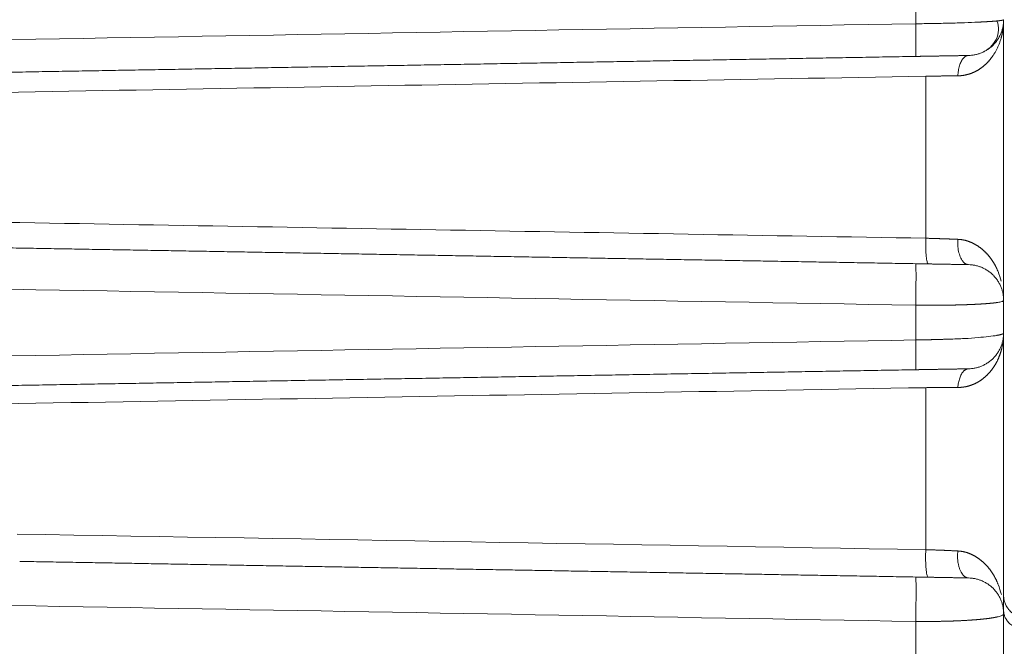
# Model space of a CAD drawing. Header units: millimetres. Extents: x 5437 to 18441, y -4466 to 3128.
# Tile 413 of 497: x 13749 to 13771, y 798 to 812. Entities that reach past the tile are written whole.
import ezdxf

# ---------------------------------------------------------------- set-up
doc = ezdxf.new("R2010")
doc.units = ezdxf.units.MM
doc.layers.add('1', color=7, linetype='Continuous', true_color=0xffffff)
doc.dimstyles.get("Standard").update_dxf_attribs({"dimtxt": 0.18, "dimasz": 0.18, "dimexe": 0.18, "dimexo": 0.0625, "dimgap": 0.09, "dimtad": 0, "dimtih": 1, "dimtoh": 1, "dimdec": 4, "dimzin": 0, "dimdsep": 46, "dimtxsty": 'Standard', "dimcen": 0.09, "dimadec": 0, "dimazin": 0, "dimtfac": 1, "dimtdec": 4, "dimtofl": 0, "dimtmove": 0, "dimatfit": 3, "dimfxl": 1, "dimtolj": 1, "dimtzin": 0, "dimarcsym": 0})

# ---------------------------------------------------------------- blocks, each defined once
blk = doc.blocks.new('*D2')
at = {"color": 0, "lineweight": -2, "transparency": 16777216}
for p, q in [((13342.585, 254.075), (13342.585, 1268.862)), ((13822.085, 1032.127), (13822.085, 1268.862))]:
    blk.add_line(p, q, dxfattribs=at)
at = {"color": 0, "lineweight": 0, "transparency": 16777216}
for p, q in [((13422.585, 1268.682), (13482.245, 1268.682)), ((13742.085, 1268.682), (13682.425, 1268.682))]:
    blk.add_line(p, q, dxfattribs=at)
at = {"color": 0, "lineweight": 20, "transparency": 16777216}
for points in [[(13422.585, 1282.015), (13422.585, 1255.349), (13342.585, 1268.682)], [(13742.085, 1282.015), (13742.085, 1255.349), (13822.085, 1268.682)]]:
    blk.add_solid(points, dxfattribs=at)
at = {"layer": 'Defpoints', "color": 0, "lineweight": 20, "transparency": 16777216}
for p in [(13822.085, 1268.682), (13822.085, 1032.064), (13342.585, 254.013)]:
    blk.add_point(p, dxfattribs=at)
at = {"color": 0, "lineweight": 20, "transparency": 16777216, "insert": (13582.335, 1268.682), "char_height": 80, "attachment_point": 5}
blk.add_mtext('\\A1;480', dxfattribs=at)
blk = doc.blocks.new('*D3')
at = {"color": 0, "lineweight": -2, "transparency": 16777216}
for p, q in [((13674.147, 1169.564), (14135.36, 1169.564)), ((13833.147, -580.436), (14135.36, -580.436))]:
    blk.add_line(p, q, dxfattribs=at)
at = {"color": 0, "lineweight": 0, "transparency": 16777216}
for p, q in [((14135.18, 1089.564), (14135.18, 421.321)), ((14135.18, -500.436), (14135.18, 167.808))]:
    blk.add_line(p, q, dxfattribs=at)
at = {"color": 0, "lineweight": 20, "transparency": 16777216}
for points in [[(14121.847, 1089.564), (14148.514, 1089.564), (14135.18, 1169.564)], [(14121.847, -500.436), (14148.514, -500.436), (14135.18, -580.436)]]:
    blk.add_solid(points, dxfattribs=at)
at = {"layer": 'Defpoints', "color": 0, "lineweight": 20, "transparency": 16777216}
for p in [(13674.085, 1169.564), (13833.085, -580.436), (14135.18, -580.436)]:
    blk.add_point(p, dxfattribs=at)
at = {"color": 0, "lineweight": 20, "transparency": 16777216, "insert": (14135.18, 294.564), "char_height": 80, "attachment_point": 5, "rotation": 270}
blk.add_mtext('\\A1;1750', dxfattribs=at)

msp = doc.modelspace()

# ---------------------------------------------------------------- linework, layer by layer
at = {"layer": '1', "color": 0, "lineweight": 20}
for p, q in [((13768.61967, 812.11081), (13768.61967, 812.88685)), ((13770.58476, 812.20049), (13770.58476, 805.92818)), ((13768.84581, 807.31734), (13768.84581, 810.93697)), ((13768.61967, 805.04531), (13768.61967, 805.82135)), ((13770.58476, 805.92818), (13770.58476, 805.20049)), ((13770.58476, 805.20049), (13770.58476, 798.92818)), ((13768.84581, 800.35922), (13768.84581, 803.97885)), ((13770.58476, 798.92818), (13770.58476, 798.20049)), ((13768.61967, 797.9798), (13768.61967, 798.75584)), ((13770.58476, 798.20049), (13770.58476, 791.92818))]:
    msp.add_line(p, q, dxfattribs=at)
for points, weights in [([(13770.58476, 812.20049), (13770.58476, 811.41434), (13769.79872, 811.40062)], [1, 0.713250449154, 1]), ([(13768.61967, 812.11081), (13768.6314, 811.38024), (13768.61967, 811.38004)], [1, 0.73711205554, 1]), ([(13769.79872, 811.40062), (13769.57722, 811.39675), (13769.56291, 810.94646)], [1, 0.741638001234, 1]), ([(13768.90235, 806.7437), (13768.82453, 806.74506), (13768.84581, 807.31734)], [1, 0.653786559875, 1]), ([(13769.79872, 806.72806), (13769.51907, 806.73294), (13769.56291, 807.29315)], [1, 0.662653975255, 1]), ([(13768.61967, 805.82135), (13768.6389, 806.7483), (13768.61967, 806.74864)], [1, 0.648484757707, 1]), ([(13770.58476, 805.92818), (13770.58476, 806.71434), (13769.79872, 806.72806)], [1, 0.713250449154, 1]), ([(13769.79872, 804.40062), (13770.58476, 804.41434), (13770.58476, 805.20049)], [1, 0.713250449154, 1]), ([(13768.61967, 804.38004), (13768.6296, 804.38021), (13768.61967, 805.04531)], [1, 0.764374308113, 1]), ([(13769.79872, 804.40062), (13769.59172, 804.397), (13769.56291, 803.98344)], [1, 0.766158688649, 1]), ([(13768.90235, 799.7437), (13768.81513, 799.74523), (13768.84581, 800.35922)], [1, 0.620937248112, 1]), ([(13769.79872, 799.72806), (13769.49255, 799.7334), (13769.56291, 800.33013)], [1, 0.634143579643, 1]), ([(13768.61967, 798.75584), (13768.64249, 799.74824), (13768.61967, 799.74864)], [1, 0.616115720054, 1]), ([(13770.58476, 798.92818), (13770.58476, 799.71434), (13769.79872, 799.72806)], [1, 0.713250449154, 1]), ([(13771.07778, 798.57233), (13770.58476, 798.5783), (13770.58476, 799.00531)], [1, 0.712026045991, 1])]:
    msp.add_rational_spline(points, weights, degree=2, dxfattribs=at)
for points, degree, knots in [([(13770.01222, 812.14596), (13770.0173, 812.1462), (13770.02748, 812.14666), (13770.0426, 812.14737), (13770.05767, 812.14809), (13770.07268, 812.14881), (13770.08761, 812.14954), (13770.10247, 812.15028), (13770.11725, 812.15102), (13770.13194, 812.15178), (13770.14653, 812.15254), (13770.16102, 812.15332), (13770.17539, 812.1541), (13770.18966, 812.15489), (13770.2038, 812.15569), (13770.2178, 812.1565), (13770.23168, 812.15731), (13770.2454, 812.15814), (13770.25898, 812.15898), (13770.27239, 812.15982), (13770.28564, 812.16068), (13770.29871, 812.16155), (13770.31161, 812.16242), (13770.32431, 812.16331), (13770.33681, 812.1642), (13770.34911, 812.1651), (13770.36119, 812.16602), (13770.37306, 812.16694), (13770.38469, 812.16787), (13770.39609, 812.16882), (13770.40724, 812.16977), (13770.41813, 812.17073), (13770.42876, 812.1717), (13770.43913, 812.17268), (13770.44921, 812.17367), (13770.459, 812.17466), (13770.4685, 812.17567), (13770.47769, 812.17668), (13770.48656, 812.17771), (13770.49512, 812.17874), (13770.50334, 812.17977), (13770.51122, 812.18082), (13770.51875, 812.18187), (13770.52593, 812.18293), (13770.53274, 812.184), (13770.53917, 812.18507), (13770.54522, 812.18615), (13770.55087, 812.18723), (13770.55612, 812.18832), (13770.56096, 812.18941), (13770.56538, 812.19051), (13770.56938, 812.19161), (13770.57293, 812.19272), (13770.57604, 812.19382), (13770.5787, 812.19493), (13770.58089, 812.19605), (13770.58261, 812.19716), (13770.58384, 812.19827), (13770.58462, 812.19939), (13770.58471, 812.20012), (13770.58476, 812.20049)], 3, [0, 0, 0, 0, 0.01403578, 0.02818398, 0.0424446, 0.05681765, 0.07130313, 0.08590104, 0.1006114, 0.11543419, 0.13036944, 0.14541713, 0.16057728, 0.17584988, 0.19123495, 0.20673248, 0.22234248, 0.23806495, 0.2538999, 0.26984732, 0.28590722, 0.3020796, 0.31836447, 0.33476182, 0.35127167, 0.367894, 0.38462884, 0.40147617, 0.418436, 0.43550833, 0.45269316, 0.4699905, 0.48740035, 0.50492271, 0.52255758, 0.54030497, 0.55816487, 0.57613728, 0.59422222, 0.61241967, 0.63072965, 0.64915215, 0.66768717, 0.68633472, 0.7050948, 0.72396741, 0.74295254, 0.76205021, 0.78126041, 0.80058314, 0.82001841, 0.83956621, 0.85922655, 0.87899942, 0.89888483, 0.91888279, 0.93899328, 0.95921631, 0.97955188, 1, 1, 1, 1]), ([(13770.58476, 812.20049), (13770.58474, 812.19365), (13770.58468, 812.18009), (13770.58427, 812.15991), (13770.58362, 812.1401), (13770.58273, 812.12063), (13770.58161, 812.10152), (13770.58029, 812.08276), (13770.57876, 812.06436), (13770.57704, 812.04631), (13770.57515, 812.02862), (13770.57309, 812.01129), (13770.57088, 811.99431), (13770.56853, 811.97769), (13770.56604, 811.96143), (13770.56344, 811.94553), (13770.56073, 811.92998), (13770.55792, 811.9148), (13770.55502, 811.89997), (13770.55204, 811.88551), (13770.54899, 811.87141), (13770.54588, 811.85767), (13770.54273, 811.84428), (13770.53953, 811.83126), (13770.53629, 811.81861), (13770.53304, 811.80631), (13770.52977, 811.79438), (13770.52403, 811.77413), (13770.51545, 811.7458), (13770.50344, 811.70965), (13770.49067, 811.67445), (13770.4772, 811.64018), (13770.46308, 811.60686), (13770.44833, 811.57449), (13770.43302, 811.54307), (13770.41717, 811.5126), (13770.40083, 811.48309), (13770.38403, 811.45454), (13770.36688, 811.42692), (13770.35493, 811.40901), (13770.34902, 811.40016)], 3, [0, 0, 0, 0, 0.02454108, 0.0486718, 0.07239202, 0.09570163, 0.11860048, 0.14108847, 0.16316547, 0.18483137, 0.20608606, 0.22692942, 0.24736136, 0.26738177, 0.28699056, 0.30618764, 0.32497291, 0.3433463, 0.36130772, 0.37885711, 0.39599439, 0.41271949, 0.42903237, 0.44493296, 0.46042123, 0.47549714, 0.49016064, 0.50441173, 0.55028857, 0.59532817, 0.63953166, 0.68290034, 0.7254356, 0.76713901, 0.8080123, 0.84805735, 0.88727626, 0.9256713, 0.96324497, 1, 1, 1, 1]), ([(13768.61967, 812.11081), (13768.74763, 812.11093), (13768.87538, 812.11211), (13769.12575, 812.11656), (13769.24838, 812.11983), (13769.36619, 812.12407)], 3, [0, 0, 0, 0, 0.5, 0.5, 1, 1, 1, 1]), ([(13769.36619, 812.12407), (13769.4869, 812.12579), (13769.60255, 812.12855), (13769.81929, 812.13593), (13769.92037, 812.14055), (13770.01222, 812.14596)], 3, [0, 0, 0, 0, 0.5, 0.5, 1, 1, 1, 1]), ([(13770.08861, 811.46045), (13770.16505, 811.49311), (13770.29759, 811.57484), (13770.43173, 811.75409), (13770.48089, 811.96286), (13770.45993, 812.1023), (13770.43644, 812.17264)], 3, [0, 0, 0, 0, 0.24446892, 0.49856316, 0.753123, 1, 1, 1, 1]), ([(13769.79872, 811.40062), (13769.79881, 811.40062), (13769.77165, 811.40014), (13769.71842, 811.39921), (13769.5617, 811.39648), (13769.3208, 811.39227), (13769.18061, 811.38983), (13768.98312, 811.38638), (13768.77425, 811.38273), (13768.72282, 811.38184), (13768.67131, 811.38094), (13768.61967, 811.38004)], 5, [0, 0, 0, 0, 0, 0, 0.43251491, 0.43251491, 0.43251491, 0.86229273, 0.86229273, 0.86229273, 1, 1, 1, 1, 1, 1]), ([(13770.34902, 811.40016), (13770.34583, 811.3955), (13770.33949, 811.38623), (13770.32974, 811.37251), (13770.31989, 811.359), (13770.30992, 811.34573), (13770.29983, 811.33267), (13770.28963, 811.31985), (13770.27932, 811.30725), (13770.2689, 811.29487), (13770.25838, 811.28272), (13770.24777, 811.27079), (13770.23706, 811.25909), (13770.22627, 811.24762), (13770.21538, 811.23637), (13770.20441, 811.22535), (13770.19336, 811.21455), (13770.18224, 811.20398), (13770.17104, 811.19364), (13770.15977, 811.18352), (13770.14843, 811.17363), (13770.13704, 811.16397), (13770.12558, 811.15454), (13770.11406, 811.14533), (13770.10249, 811.13635), (13770.09087, 811.1276), (13770.0792, 811.11907), (13770.06748, 811.11077), (13770.05572, 811.1027), (13770.04393, 811.09485), (13770.03599, 811.08977), (13770.03203, 811.08724)], 3, [0, 0, 0, 0, 0.03890913, 0.07749104, 0.11574671, 0.15367717, 0.19128346, 0.22856666, 0.2655279, 0.30216832, 0.33848913, 0.37449154, 0.41017683, 0.44554631, 0.48060133, 0.51534328, 0.5497736, 0.58389377, 0.61770533, 0.65120986, 0.68440898, 0.71730437, 0.74989777, 0.78219096, 0.8141858, 0.84588417, 0.87728805, 0.90839945, 0.93922047, 0.96975324, 1, 1, 1, 1]), ([(13769.56291, 810.94646), (13769.55654, 810.94641), (13769.5438, 810.94632), (13769.52455, 810.94616), (13769.5052, 810.946), (13769.48575, 810.94583), (13769.46619, 810.94565), (13769.44655, 810.94547), (13769.4268, 810.94528), (13769.40697, 810.94508), (13769.38704, 810.94487), (13769.36703, 810.94465), (13769.34694, 810.94443), (13769.32676, 810.9442), (13769.3065, 810.94396), (13769.28617, 810.94372), (13769.26576, 810.94347), (13769.24528, 810.94321), (13769.22473, 810.94294), (13769.20411, 810.94267), (13769.18343, 810.94239), (13769.16268, 810.9421), (13769.14188, 810.94181), (13769.12102, 810.94151), (13769.1001, 810.9412), (13769.07914, 810.94088), (13769.05812, 810.94056), (13769.03706, 810.94023), (13769.01596, 810.9399), (13768.99481, 810.93956), (13768.97362, 810.93921), (13768.9524, 810.93885), (13768.93114, 810.93849), (13768.90985, 810.93812), (13768.88853, 810.93775), (13768.86719, 810.93736), (13768.85294, 810.9371), (13768.84581, 810.93697)], 3, [0, 0, 0, 0, 0.02879335, 0.05757302, 0.08633907, 0.11509156, 0.14383055, 0.17255608, 0.20126822, 0.22996701, 0.25865253, 0.28732481, 0.31598393, 0.34462993, 0.37326287, 0.40188281, 0.43048981, 0.45908391, 0.48766519, 0.5162337, 0.54478949, 0.57333262, 0.60186315, 0.63038113, 0.65888663, 0.68737971, 0.71586041, 0.74432881, 0.77278495, 0.8012289, 0.82966071, 0.85808044, 0.88648815, 0.91488391, 0.94326776, 0.97163977, 1, 1, 1, 1]), ([(13770.03201, 811.08723), (13770.0279, 811.08465), (13770.0197, 811.07951), (13770.00725, 811.07204), (13769.99473, 811.06478), (13769.98213, 811.05773), (13769.96945, 811.0509), (13769.95671, 811.04428), (13769.94389, 811.03788), (13769.931, 811.03169), (13769.91804, 811.02572), (13769.90501, 811.01996), (13769.89192, 811.01442), (13769.87877, 811.0091), (13769.86556, 811.00399), (13769.85229, 810.9991), (13769.83896, 810.99442), (13769.82557, 810.98996), (13769.81213, 810.98572), (13769.79864, 810.9817), (13769.7851, 810.97789), (13769.77151, 810.97429), (13769.75788, 810.97092), (13769.74419, 810.96776), (13769.73047, 810.96481), (13769.7167, 810.96209), (13769.70289, 810.95958), (13769.68904, 810.95729), (13769.67516, 810.95521), (13769.66124, 810.95335), (13769.64728, 810.95171), (13769.6333, 810.95029), (13769.61928, 810.94908), (13769.60523, 810.94809), (13769.59116, 810.94732), (13769.57706, 810.94675), (13769.56762, 810.94656), (13769.56291, 810.94646)], 3, [0, 0, 0, 0, 0.03111574, 0.06204817, 0.09279994, 0.12337373, 0.15377229, 0.1839984, 0.21405492, 0.24394474, 0.27367082, 0.30323615, 0.3326438, 0.36189688, 0.39099856, 0.41995204, 0.44876062, 0.4774276, 0.50595638, 0.53435037, 0.56261308, 0.59074803, 0.61875882, 0.64664908, 0.67442251, 0.70208285, 0.72963389, 0.75707946, 0.78442346, 0.81166983, 0.83882252, 0.86588558, 0.89286307, 0.91975908, 0.94657778, 0.97332335, 1, 1, 1, 1]), ([(13768.84581, 807.31734), (13768.85281, 807.31715), (13768.86683, 807.31678), (13768.88782, 807.31621), (13768.90881, 807.31564), (13768.9298, 807.31505), (13768.95078, 807.31446), (13768.97175, 807.31386), (13768.9927, 807.31325), (13769.01364, 807.31263), (13769.03455, 807.31201), (13769.05545, 807.31137), (13769.07632, 807.31073), (13769.09717, 807.31008), (13769.11799, 807.30943), (13769.13877, 807.30876), (13769.15952, 807.30809), (13769.18023, 807.30741), (13769.2009, 807.30672), (13769.22153, 807.30603), (13769.24212, 807.30533), (13769.26265, 807.30462), (13769.28314, 807.30391), (13769.30356, 807.30318), (13769.32394, 807.30245), (13769.34425, 807.30172), (13769.3645, 807.30097), (13769.38469, 807.30022), (13769.4048, 807.29946), (13769.42485, 807.2987), (13769.44482, 807.29793), (13769.46472, 807.29715), (13769.48453, 807.29636), (13769.50427, 807.29557), (13769.52391, 807.29477), (13769.54348, 807.29396), (13769.55643, 807.29342), (13769.56291, 807.29315)], 3, [0, 0, 0, 0, 0.02781387, 0.05567121, 0.0835721, 0.11151667, 0.139505, 0.16753721, 0.19561339, 0.22373366, 0.2518981, 0.28010683, 0.30835994, 0.33665753, 0.36499971, 0.39338656, 0.42181819, 0.45029469, 0.47881617, 0.50738272, 0.53599443, 0.5646514, 0.59335372, 0.6221015, 0.65089481, 0.67973376, 0.70861843, 0.73754893, 0.76652533, 0.79554773, 0.82461622, 0.85373089, 0.88289183, 0.91209912, 0.94135285, 0.97065312, 1, 1, 1, 1]), ([(13769.56291, 807.29315), (13769.56722, 807.29299), (13769.57585, 807.29268), (13769.58873, 807.29193), (13769.60162, 807.29098), (13769.6145, 807.2898), (13769.62737, 807.28841), (13769.64023, 807.2868), (13769.65309, 807.28497), (13769.66592, 807.28292), (13769.67875, 807.28066), (13769.69156, 807.27818), (13769.70435, 807.27548), (13769.71712, 807.27256), (13769.72988, 807.26943), (13769.74261, 807.26608), (13769.75532, 807.26252), (13769.768, 807.25874), (13769.78066, 807.25474), (13769.79329, 807.25052), (13769.8059, 807.2461), (13769.81423, 807.243), (13769.81841, 807.24143)], 3, [0, 0, 0, 0, 0.04684655, 0.09396326, 0.14136131, 0.18905169, 0.23704519, 0.28535237, 0.33398359, 0.38294899, 0.4322585, 0.48192183, 0.53194849, 0.58234774, 0.63312868, 0.68430015, 0.7358708, 0.78784907, 0.8402432, 0.89306121, 0.94631094, 1, 1, 1, 1]), ([(13769.81841, 807.24143), (13769.8229, 807.23971), (13769.83192, 807.23625), (13769.84533, 807.23076), (13769.85877, 807.22503), (13769.87221, 807.21902), (13769.88565, 807.21275), (13769.89909, 807.20622), (13769.91252, 807.19943), (13769.92595, 807.19237), (13769.93936, 807.18505), (13769.95276, 807.17747), (13769.96614, 807.16963), (13769.9795, 807.16153), (13769.99283, 807.15317), (13770.00613, 807.14455), (13770.01939, 807.13567), (13770.03262, 807.12652), (13770.04582, 807.11713), (13770.0545, 807.11072), (13770.05887, 807.10749)], 3, [0, 0, 0, 0, 0.04985143, 0.10034029, 0.15147384, 0.20325909, 0.25570274, 0.30881124, 0.36259079, 0.41704734, 0.47218661, 0.52801407, 0.58453501, 0.64175449, 0.69967737, 0.75830832, 0.81765183, 0.87771222, 0.93849362, 1, 1, 1, 1]), ([(13770.05887, 807.10749), (13770.06306, 807.10433), (13770.07147, 807.09801), (13770.08388, 807.08833), (13770.09618, 807.07848), (13770.10835, 807.06844), (13770.12039, 807.05823), (13770.1323, 807.04784), (13770.14409, 807.03727), (13770.15574, 807.02651), (13770.16727, 807.01558), (13770.17865, 807.00447), (13770.18991, 806.99318), (13770.20102, 806.9817), (13770.21202, 806.97005), (13770.2192, 806.96217), (13770.2228, 806.95822)], 3, [0, 0, 0, 0, 0.0689578, 0.13828137, 0.20797449, 0.27804084, 0.34848408, 0.41930776, 0.49051539, 0.5621104, 0.63409618, 0.70647601, 0.77925316, 0.8524308, 0.92601206, 1, 1, 1, 1]), ([(13770.2228, 806.95822), (13770.22651, 806.95408), (13770.23397, 806.94576), (13770.24493, 806.93306), (13770.25579, 806.92014), (13770.26654, 806.90697), (13770.27717, 806.89356), (13770.28768, 806.87992), (13770.29806, 806.86603), (13770.30831, 806.8519), (13770.31843, 806.83754), (13770.32842, 806.82294), (13770.33827, 806.8081), (13770.34798, 806.79302), (13770.35756, 806.77771), (13770.36378, 806.76737), (13770.3669, 806.76218)], 3, [0, 0, 0, 0, 0.06719362, 0.13502889, 0.20350852, 0.27263512, 0.34241122, 0.41283925, 0.48392158, 0.55566049, 0.62805817, 0.70111674, 0.77483827, 0.84922472, 0.92427802, 1, 1, 1, 1]), ([(13768.61967, 806.74864), (13768.78048, 806.74583), (13768.93998, 806.74305), (13769.09093, 806.74041), (13769.37339, 806.73548), (13769.58777, 806.73174), (13769.67448, 806.73023), (13769.75503, 806.72882), (13769.78994, 806.72821), (13769.79576, 806.72811), (13769.79869, 806.72806), (13769.79872, 806.72806)], 5, [0, 0, 0, 0, 0, 0, 0.42709072, 0.42709072, 0.42709072, 0.85830828, 0.85830828, 0.85830828, 1, 1, 1, 1, 1, 1]), ([(13770.36696, 806.76208), (13770.36994, 806.75703), (13770.37596, 806.74684), (13770.38477, 806.73132), (13770.39351, 806.71549), (13770.40214, 806.69934), (13770.41066, 806.68287), (13770.41907, 806.66608), (13770.42736, 806.64896), (13770.43552, 806.63153), (13770.44354, 806.61378), (13770.45144, 806.59572), (13770.45653, 806.58353), (13770.45909, 806.5774)], 3, [0, 0, 0, 0, 0.08456604, 0.1703963, 0.25749245, 0.34585606, 0.43548856, 0.52639132, 0.61856559, 0.71201255, 0.80673328, 0.90272879, 1, 1, 1, 1]), ([(13770.01244, 805.84449), (13770.0072, 805.8442), (13769.99675, 805.84364), (13769.98086, 805.84282), (13769.96485, 805.842), (13769.94869, 805.8412), (13769.93239, 805.84042), (13769.91596, 805.83965), (13769.89941, 805.83889), (13769.88272, 805.83815), (13769.86591, 805.83742), (13769.84898, 805.83671), (13769.83193, 805.83601), (13769.81477, 805.83533), (13769.79749, 805.83466), (13769.7801, 805.83401), (13769.76261, 805.83337), (13769.74501, 805.83275), (13769.72731, 805.83214), (13769.70952, 805.83155), (13769.69163, 805.83097), (13769.67364, 805.83041), (13769.65557, 805.82986), (13769.63741, 805.82933), (13769.61917, 805.82881), (13769.60085, 805.82831), (13769.58244, 805.82782), (13769.56397, 805.82735), (13769.54542, 805.8269), (13769.5268, 805.82646), (13769.50811, 805.82603), (13769.48936, 805.82562), (13769.47055, 805.82522), (13769.45168, 805.82484), (13769.43275, 805.82448), (13769.41377, 805.82413), (13769.39474, 805.82379), (13769.37566, 805.82347), (13769.35653, 805.82316), (13769.33736, 805.82287), (13769.31815, 805.8226), (13769.2989, 805.82233), (13769.27962, 805.82208), (13769.2603, 805.82185), (13769.24096, 805.82163), (13769.22158, 805.82142), (13769.20218, 805.82123), (13769.18276, 805.82106), (13769.16332, 805.82089), (13769.14385, 805.82074), (13769.12438, 805.8206), (13769.10488, 805.82048), (13769.08538, 805.82037), (13769.06587, 805.82027), (13769.04635, 805.82019), (13769.02683, 805.82012), (13769.00731, 805.82006), (13768.98778, 805.82002), (13768.96826, 805.81998), (13768.94874, 805.81996), (13768.92923, 805.81995), (13768.90973, 805.81996), (13768.89024, 805.81997), (13768.87077, 805.82), (13768.85131, 805.82004), (13768.83186, 805.82009), (13768.81244, 805.82015), (13768.79303, 805.82022), (13768.77365, 805.82031), (13768.7543, 805.8204), (13768.73497, 805.82051), (13768.71567, 805.82062), (13768.6964, 805.82075), (13768.67717, 805.82088), (13768.65797, 805.82103), (13768.63881, 805.82118), (13768.62604, 805.82129), (13768.61967, 805.82135)], 3, [0, 0, 0, 0, 0.01438885, 0.02874897, 0.04308036, 0.05738303, 0.07165699, 0.08590224, 0.1001188, 0.11430666, 0.12846584, 0.14259635, 0.15669819, 0.17077136, 0.18481589, 0.19883178, 0.21281902, 0.22677764, 0.24070764, 0.25460903, 0.26848182, 0.28232601, 0.29614162, 0.30992865, 0.32368711, 0.33741701, 0.35111836, 0.36479116, 0.37843544, 0.39205119, 0.40563842, 0.41919715, 0.43272738, 0.44622912, 0.45970238, 0.47314718, 0.48656351, 0.4999514, 0.51331085, 0.52664187, 0.53994446, 0.55321865, 0.56646443, 0.57968183, 0.59287085, 0.60603149, 0.61916378, 0.63226772, 0.64534332, 0.65839059, 0.67140954, 0.68440019, 0.69736254, 0.71029661, 0.72320241, 0.73607994, 0.74892922, 0.76175026, 0.77454307, 0.78730766, 0.80004405, 0.81275225, 0.82543226, 0.8380841, 0.85070778, 0.86330332, 0.87587072, 0.88840999, 0.90092116, 0.91340423, 0.92585921, 0.93828612, 0.95068497, 0.96305576, 0.97539853, 0.98771327, 1, 1, 1, 1]), ([(13770.43579, 805.88098), (13770.43303, 805.88058), (13770.42752, 805.87978), (13770.41901, 805.8786), (13770.41035, 805.87744), (13770.40152, 805.87628), (13770.39254, 805.87515), (13770.38341, 805.87402), (13770.37413, 805.87292), (13770.36471, 805.87182), (13770.35515, 805.87075), (13770.34546, 805.86968), (13770.33564, 805.86864), (13770.32569, 805.86761), (13770.31562, 805.86659), (13770.30544, 805.86559), (13770.29514, 805.8646), (13770.28474, 805.86363), (13770.27423, 805.86267), (13770.26362, 805.86172), (13770.25291, 805.8608), (13770.24211, 805.85988), (13770.23122, 805.85898), (13770.22025, 805.8581), (13770.2092, 805.85723), (13770.19807, 805.85637), (13770.18687, 805.85553), (13770.1756, 805.8547), (13770.16426, 805.85389), (13770.15286, 805.85309), (13770.1414, 805.8523), (13770.12989, 805.85153), (13770.11832, 805.85077), (13770.10671, 805.85002), (13770.09505, 805.84928), (13770.08335, 805.84856), (13770.07162, 805.84785), (13770.05985, 805.84716), (13770.04805, 805.84647), (13770.03621, 805.8458), (13770.02436, 805.84514), (13770.0164, 805.8447), (13770.01244, 805.84449)], 3, [0, 0, 0, 0, 0.02803445, 0.05591326, 0.08363642, 0.11120395, 0.13861584, 0.16587209, 0.19297271, 0.21991769, 0.24670705, 0.27334077, 0.29981887, 0.32614135, 0.3523082, 0.37831944, 0.40417505, 0.42987506, 0.45541945, 0.48080823, 0.50604141, 0.53111899, 0.55604096, 0.58080735, 0.60541814, 0.62987334, 0.65417295, 0.67831699, 0.70230545, 0.72613833, 0.74981565, 0.7733374, 0.7967036, 0.81991424, 0.84296933, 0.86586887, 0.88861288, 0.91120135, 0.93363429, 0.95591171, 0.97803361, 1, 1, 1, 1]), ([(13770.58476, 805.92818), (13770.58476, 805.92096), (13770.57555, 805.91378), (13770.53896, 805.9), (13770.51158, 805.8934), (13770.4755, 805.88732)], 3, [0, 0, 0, 0, 0.5, 0.5, 1, 1, 1, 1]), ([(13770.43661, 805.14774), (13770.43944, 805.14824), (13770.44513, 805.14925), (13770.45344, 805.15077), (13770.46165, 805.15233), (13770.46972, 805.15392), (13770.47765, 805.15553), (13770.48542, 805.15717), (13770.49301, 805.15884), (13770.50042, 805.16055), (13770.50763, 805.16228), (13770.51462, 805.16404), (13770.52137, 805.16583), (13770.52788, 805.16765), (13770.53412, 805.16949), (13770.54009, 805.17137), (13770.54576, 805.17328), (13770.55112, 805.17522), (13770.55615, 805.17718), (13770.56083, 805.17917), (13770.56515, 805.18119), (13770.5691, 805.18324), (13770.57264, 805.18532), (13770.57577, 805.18742), (13770.57847, 805.18954), (13770.58072, 805.19169), (13770.5825, 805.19386), (13770.58379, 805.19605), (13770.58461, 805.19827), (13770.58471, 805.19975), (13770.58476, 805.20049)], 3, [0, 0, 0, 0, 0.0291863, 0.05885613, 0.0890095, 0.11964641, 0.15076686, 0.18237087, 0.21445844, 0.24702956, 0.28008425, 0.3136225, 0.34764431, 0.38214969, 0.41713863, 0.45261114, 0.48856722, 0.52500686, 0.56193007, 0.59933684, 0.63722717, 0.67560107, 0.71445852, 0.75379952, 0.79362407, 0.83393218, 0.87472383, 0.91599901, 0.95775774, 1, 1, 1, 1]), ([(13768.61967, 805.04531), (13768.62677, 805.0454), (13768.64099, 805.04558), (13768.66233, 805.04587), (13768.68369, 805.04618), (13768.70507, 805.0465), (13768.72646, 805.04683), (13768.74787, 805.04717), (13768.76929, 805.04753), (13768.79071, 805.0479), (13768.81215, 805.04829), (13768.83358, 805.04869), (13768.85502, 805.0491), (13768.87645, 805.04953), (13768.89788, 805.04997), (13768.9193, 805.05043), (13768.94071, 805.0509), (13768.9621, 805.05139), (13768.98348, 805.05189), (13769.00485, 805.05241), (13769.02619, 805.05294), (13769.04751, 805.05349), (13769.0688, 805.05405), (13769.09006, 805.05462), (13769.11129, 805.05522), (13769.13248, 805.05582), (13769.15364, 805.05645), (13769.17476, 805.05708), (13769.19583, 805.05774), (13769.21685, 805.05841), (13769.23783, 805.05909), (13769.25875, 805.05979), (13769.27962, 805.0605), (13769.30043, 805.06124), (13769.32118, 805.06198), (13769.34187, 805.06274), (13769.3556, 805.06326), (13769.36246, 805.06352)], 3, [0, 0, 0, 0, 0.02790997, 0.05585842, 0.08384537, 0.11187088, 0.13993498, 0.16803771, 0.19617912, 0.22435924, 0.25257811, 0.28083578, 0.30913229, 0.33746767, 0.36584197, 0.39425522, 0.42270747, 0.45119874, 0.47972909, 0.50829855, 0.53690716, 0.56555496, 0.59424198, 0.62296827, 0.65173385, 0.68053878, 0.70938309, 0.73826681, 0.76718998, 0.79615264, 0.82515482, 0.85419657, 0.88327791, 0.91239889, 0.94155954, 0.9707599, 1, 1, 1, 1]), ([(13769.36247, 805.06352), (13769.48421, 805.06578), (13769.60084, 805.07008), (13769.81931, 805.08239), (13769.92116, 805.0904), (13770.01362, 805.09997)], 3, [0, 0, 0, 0, 0.5, 0.5, 1, 1, 1, 1]), ([(13770.56566, 804.96496), (13770.56459, 804.95857), (13770.56246, 804.94589), (13770.55898, 804.92707), (13770.55532, 804.90861), (13770.55148, 804.89049), (13770.54747, 804.87274), (13770.54331, 804.85533), (13770.53901, 804.83829), (13770.53457, 804.82159), (13770.53003, 804.80525), (13770.52686, 804.79451), (13770.52529, 804.78918)], 3, [0, 0, 0, 0, 0.10799612, 0.21421563, 0.31865836, 0.42132418, 0.52221296, 0.62132464, 0.71865916, 0.81421653, 0.90799679, 1, 1, 1, 1]), ([(13770.52529, 804.78918), (13770.52341, 804.78299), (13770.51968, 804.77067), (13770.51377, 804.75237), (13770.50768, 804.73431), (13770.50138, 804.71649), (13770.4949, 804.69891), (13770.48822, 804.68157), (13770.48137, 804.66448), (13770.47434, 804.64763), (13770.46714, 804.63103), (13770.45978, 804.61467), (13770.45227, 804.59855), (13770.4446, 804.58268), (13770.43679, 804.56706), (13770.42883, 804.55168), (13770.42075, 804.53655), (13770.41253, 804.52167), (13770.4042, 804.50703), (13770.39574, 804.49264), (13770.38717, 804.47849), (13770.3785, 804.46459), (13770.36973, 804.45094), (13770.36085, 804.43754), (13770.3519, 804.42438), (13770.34581, 804.41574), (13770.34278, 804.41144)], 3, [0, 0, 0, 0, 0.04654789, 0.09266822, 0.13836133, 0.18362754, 0.22846721, 0.27288071, 0.31686843, 0.3604308, 0.40356823, 0.44628117, 0.4885701, 0.53043552, 0.57187794, 0.61289789, 0.65349596, 0.69367272, 0.73342879, 0.77276482, 0.81168149, 0.85017949, 0.88825956, 0.92592246, 0.963169, 1, 1, 1, 1]), ([(13769.79872, 804.40062), (13769.79882, 804.40062), (13769.77189, 804.40015), (13769.71897, 804.39922), (13769.56361, 804.39651), (13769.32382, 804.39233), (13769.18465, 804.3899), (13768.98705, 804.38645), (13768.77763, 804.38279), (13768.72507, 804.38188), (13768.67244, 804.38096), (13768.61967, 804.38004)], 5, [0, 0, 0, 0, 0, 0, 0.43343098, 0.43343098, 0.43343098, 0.85997902, 0.85997902, 0.85997902, 1, 1, 1, 1, 1, 1]), ([(13770.34278, 804.41144), (13770.33956, 804.40695), (13770.33314, 804.398), (13770.32329, 804.38477), (13770.31333, 804.37175), (13770.30326, 804.35896), (13770.29306, 804.34638), (13770.28276, 804.33403), (13770.27235, 804.3219), (13770.26183, 804.30999), (13770.25121, 804.2983), (13770.2405, 804.28684), (13770.22969, 804.27559), (13770.21879, 804.26457), (13770.2078, 804.25377), (13770.19673, 804.2432), (13770.18558, 804.23284), (13770.17436, 804.22271), (13770.16306, 804.2128), (13770.15169, 804.20311), (13770.14025, 804.19364), (13770.12875, 804.1844), (13770.11719, 804.17538), (13770.10557, 804.16658), (13770.0939, 804.15801), (13770.08217, 804.14966), (13770.0704, 804.14153), (13770.05858, 804.13362), (13770.04672, 804.12594), (13770.03482, 804.11847), (13770.02681, 804.11364), (13770.02282, 804.11124)], 3, [0, 0, 0, 0, 0.03859559, 0.07688577, 0.11487158, 0.15255412, 0.18993451, 0.22701391, 0.26379351, 0.30027453, 0.33645823, 0.37234592, 0.40793892, 0.44323861, 0.4782464, 0.51296376, 0.54739217, 0.58153317, 0.61538836, 0.64895937, 0.68224786, 0.71525557, 0.74798427, 0.78043579, 0.812612, 0.84451484, 0.8761463, 0.90750841, 0.93860328, 0.96943307, 1, 1, 1, 1]), ([(13770.02281, 804.11123), (13770.01874, 804.10883), (13770.01063, 804.10404), (13769.99831, 804.09709), (13769.98594, 804.09033), (13769.97349, 804.08378), (13769.96098, 804.07744), (13769.9484, 804.0713), (13769.93576, 804.06537), (13769.92306, 804.05965), (13769.91029, 804.05413), (13769.89747, 804.04882), (13769.88459, 804.04372), (13769.87165, 804.03883), (13769.85866, 804.03414), (13769.84563, 804.02966), (13769.83254, 804.02538), (13769.8194, 804.02131), (13769.80622, 804.01746), (13769.79299, 804.0138), (13769.77972, 804.01036), (13769.76641, 804.00712), (13769.75306, 804.00409), (13769.73967, 804.00126), (13769.72625, 803.99865), (13769.71279, 803.99624), (13769.6993, 803.99404), (13769.68578, 803.99204), (13769.67223, 803.99025), (13769.65865, 803.98867), (13769.64504, 803.9873), (13769.63141, 803.98613), (13769.61775, 803.98517), (13769.60408, 803.98442), (13769.59038, 803.98388), (13769.57667, 803.98353), (13769.56749, 803.98347), (13769.56291, 803.98344)], 3, [0, 0, 0, 0, 0.03086166, 0.06155748, 0.09208994, 0.12246155, 0.1526749, 0.18273257, 0.21263724, 0.24239158, 0.27199836, 0.30146034, 0.33078037, 0.35996132, 0.38900612, 0.41791772, 0.44669913, 0.47535342, 0.50388367, 0.53229303, 0.56058469, 0.58876186, 0.61682782, 0.64478589, 0.6726394, 0.70039177, 0.72804641, 0.7556068, 0.78307645, 0.81045891, 0.83775775, 0.86497661, 0.89211913, 0.91918899, 0.94618992, 0.97312567, 1, 1, 1, 1]), ([(13769.56291, 803.98344), (13769.55651, 803.98346), (13769.54372, 803.98351), (13769.52439, 803.98357), (13769.50497, 803.98362), (13769.48545, 803.98366), (13769.46584, 803.98368), (13769.44613, 803.98369), (13769.42633, 803.98369), (13769.40644, 803.98367), (13769.38647, 803.98365), (13769.36642, 803.98361), (13769.34628, 803.98356), (13769.32607, 803.98349), (13769.30578, 803.98342), (13769.28543, 803.98333), (13769.265, 803.98323), (13769.24451, 803.98312), (13769.22395, 803.983), (13769.20333, 803.98287), (13769.18265, 803.98272), (13769.16191, 803.98257), (13769.14112, 803.9824), (13769.12028, 803.98222), (13769.09939, 803.98203), (13769.07845, 803.98183), (13769.05747, 803.98162), (13769.03645, 803.98139), (13769.01539, 803.98115), (13768.99429, 803.98091), (13768.97316, 803.98065), (13768.952, 803.98038), (13768.93081, 803.9801), (13768.9096, 803.9798), (13768.88836, 803.9795), (13768.8671, 803.97918), (13768.85291, 803.97896), (13768.84581, 803.97885)], 3, [0, 0, 0, 0, 0.02897771, 0.05792958, 0.08685577, 0.11575646, 0.14463182, 0.17348202, 0.20230725, 0.23110766, 0.25988345, 0.28863478, 0.31736184, 0.34606479, 0.37474383, 0.40339913, 0.43203086, 0.46063922, 0.48922438, 0.51778651, 0.54632582, 0.57484247, 0.60333665, 0.63180855, 0.66025834, 0.68868622, 0.71709237, 0.74547698, 0.77384023, 0.80218231, 0.83050342, 0.85880372, 0.88708343, 0.91534272, 0.94358178, 0.97180081, 1, 1, 1, 1]), ([(13768.84581, 800.35922), (13768.85284, 800.35901), (13768.86689, 800.3586), (13768.88794, 800.35797), (13768.90899, 800.35732), (13768.93002, 800.35666), (13768.95105, 800.35599), (13768.97206, 800.3553), (13768.99305, 800.3546), (13769.01402, 800.35389), (13769.03497, 800.35317), (13769.0559, 800.35243), (13769.07679, 800.35168), (13769.09766, 800.35092), (13769.11849, 800.35014), (13769.13929, 800.34936), (13769.16005, 800.34856), (13769.18076, 800.34775), (13769.20144, 800.34693), (13769.22206, 800.3461), (13769.24264, 800.34525), (13769.26317, 800.34439), (13769.28364, 800.34352), (13769.30405, 800.34264), (13769.32441, 800.34175), (13769.3447, 800.34085), (13769.36492, 800.33993), (13769.38508, 800.339), (13769.40516, 800.33806), (13769.42518, 800.33711), (13769.44511, 800.33615), (13769.46496, 800.33518), (13769.48474, 800.33419), (13769.50442, 800.33319), (13769.52402, 800.33218), (13769.54354, 800.33116), (13769.55645, 800.33047), (13769.56291, 800.33013)], 3, [0, 0, 0, 0, 0.0278169, 0.05567533, 0.08357557, 0.11151788, 0.13950254, 0.1675298, 0.19559993, 0.2237132, 0.25186987, 0.28007019, 0.30831444, 0.33660286, 0.36493572, 0.39331326, 0.42173574, 0.45020342, 0.47871654, 0.50727535, 0.5358801, 0.56453104, 0.5932284, 0.62197245, 0.6507634, 0.67960151, 0.70848702, 0.73742015, 0.76640115, 0.79543025, 0.82450767, 0.85363366, 0.88280844, 0.91203224, 0.94130529, 0.9706278, 1, 1, 1, 1]), ([(13769.56291, 800.33013), (13769.56713, 800.32992), (13769.57558, 800.32951), (13769.58819, 800.32862), (13769.60079, 800.32755), (13769.61338, 800.32626), (13769.62595, 800.32477), (13769.6385, 800.32307), (13769.65104, 800.32116), (13769.66355, 800.31905), (13769.67605, 800.31673), (13769.68852, 800.3142), (13769.70097, 800.31147), (13769.7134, 800.30853), (13769.7258, 800.30538), (13769.73817, 800.30203), (13769.75051, 800.29848), (13769.76283, 800.29472), (13769.77511, 800.29075), (13769.78736, 800.28658), (13769.79958, 800.2822), (13769.81176, 800.27763), (13769.81981, 800.27444), (13769.82385, 800.27283)], 3, [0, 0, 0, 0, 0.04438224, 0.08902608, 0.13394227, 0.17914132, 0.22463356, 0.27042909, 0.31653783, 0.36296948, 0.40973352, 0.45683923, 0.50429569, 0.55211176, 0.60029609, 0.64885714, 0.69780314, 0.74714216, 0.79688202, 0.84703038, 0.89759469, 0.9485822, 1, 1, 1, 1]), ([(13769.82385, 800.27283), (13769.82815, 800.27107), (13769.83683, 800.26753), (13769.84973, 800.26194), (13769.86265, 800.25611), (13769.87557, 800.25003), (13769.8885, 800.24369), (13769.90144, 800.2371), (13769.91437, 800.23026), (13769.9273, 800.22317), (13769.94022, 800.21582), (13769.95313, 800.20823), (13769.96603, 800.20038), (13769.97891, 800.19229), (13769.99177, 800.18395), (13770.00461, 800.17535), (13770.01742, 800.16652), (13770.0302, 800.15743), (13770.04294, 800.1481), (13770.05565, 800.13853), (13770.06402, 800.132), (13770.06822, 800.12872)], 3, [0, 0, 0, 0, 0.04659215, 0.09382393, 0.14170187, 0.1902322, 0.23942091, 0.2892737, 0.33979607, 0.39099327, 0.44287033, 0.49543207, 0.5486831, 0.60262785, 0.65727057, 0.7126153, 0.76866595, 0.82542625, 0.88289976, 0.94108992, 1, 1, 1, 1]), ([(13770.06822, 800.12872), (13770.07239, 800.12541), (13770.08075, 800.11879), (13770.09306, 800.10867), (13770.10527, 800.09839), (13770.11733, 800.08793), (13770.12926, 800.07731), (13770.14106, 800.06651), (13770.15272, 800.05553), (13770.16424, 800.04439), (13770.17563, 800.03307), (13770.18688, 800.02158), (13770.19799, 800.00992), (13770.20895, 799.99808), (13770.21979, 799.98608), (13770.22687, 799.97796), (13770.23041, 799.97389)], 3, [0, 0, 0, 0, 0.06894964, 0.13826761, 0.20795734, 0.2780222, 0.34846549, 0.41929046, 0.49050028, 0.56209808, 0.63408693, 0.70646982, 0.77924971, 0.85242949, 0.92601199, 1, 1, 1, 1]), ([(13770.23042, 799.97389), (13770.23408, 799.96962), (13770.24145, 799.96103), (13770.25227, 799.94794), (13770.263, 799.93462), (13770.2736, 799.92105), (13770.28409, 799.90724), (13770.29445, 799.89319), (13770.30469, 799.8789), (13770.3148, 799.86438), (13770.32478, 799.84961), (13770.33462, 799.8346), (13770.34432, 799.81935), (13770.35388, 799.80386), (13770.36331, 799.78814), (13770.36942, 799.77754), (13770.3725, 799.77221)], 3, [0, 0, 0, 0, 0.06702772, 0.13472361, 0.20309014, 0.27212965, 0.34184441, 0.41223662, 0.48330838, 0.55506173, 0.62749863, 0.70062096, 0.77443054, 0.84892913, 0.92411841, 1, 1, 1, 1]), ([(13768.61967, 799.74864), (13768.77951, 799.74585), (13768.93794, 799.74308), (13769.08769, 799.74047), (13769.36948, 799.73555), (13769.5833, 799.73182), (13769.67023, 799.7303), (13769.75274, 799.72886), (13769.78921, 799.72822), (13769.79552, 799.72811), (13769.79869, 799.72806), (13769.79872, 799.72806)], 5, [0, 0, 0, 0, 0, 0, 0.42041689, 0.42041689, 0.42041689, 0.85122152, 0.85122152, 0.85122152, 1, 1, 1, 1, 1, 1]), ([(13770.37256, 799.7721), (13770.37547, 799.76697), (13770.38133, 799.75661), (13770.38992, 799.74085), (13770.39844, 799.72475), (13770.40686, 799.70832), (13770.41518, 799.69156), (13770.42339, 799.67447), (13770.43149, 799.65704), (13770.43946, 799.63929), (13770.44731, 799.6212), (13770.45504, 799.6028), (13770.46001, 799.59038), (13770.46252, 799.58413)], 3, [0, 0, 0, 0, 0.08417831, 0.16969918, 0.25656401, 0.34477409, 0.43433061, 0.52523466, 0.61748724, 0.71108927, 0.80604158, 0.90234493, 1, 1, 1, 1]), ([(13771.07449, 798.83955), (13771.0248, 798.84088), (13770.92255, 798.85747), (13770.79717, 798.92314), (13770.71067, 799.00305), (13770.66333, 799.06666), (13770.63376, 799.12157), (13770.61619, 799.16291), (13770.60305, 799.20334), (13770.59415, 799.2405), (13770.58872, 799.27245), (13770.58459, 799.30904), (13770.58468, 799.31676), (13770.58475, 799.31655)], 3, [0, 0, 0, 0, 0.13909297, 0.30256008, 0.39540083, 0.48719239, 0.53114837, 0.57439926, 0.61922005, 0.66940676, 0.7294975, 0.80387466, 1, 1, 1, 1]), ([(13770.01471, 798.79863), (13770.0095, 798.79818), (13769.99909, 798.79727), (13769.98327, 798.79593), (13769.96732, 798.79461), (13769.95122, 798.79331), (13769.93499, 798.79203), (13769.91862, 798.79078), (13769.90212, 798.78954), (13769.88549, 798.78833), (13769.86874, 798.78713), (13769.85186, 798.78596), (13769.83486, 798.78481), (13769.81774, 798.78368), (13769.80051, 798.78258), (13769.78317, 798.78149), (13769.76572, 798.78043), (13769.74816, 798.77939), (13769.7305, 798.77837), (13769.71273, 798.77737), (13769.69487, 798.7764), (13769.67692, 798.77545), (13769.65887, 798.77452), (13769.64074, 798.77361), (13769.62251, 798.77273), (13769.60421, 798.77187), (13769.58582, 798.77103), (13769.56736, 798.77021), (13769.54882, 798.76942), (13769.5302, 798.76864), (13769.51152, 798.76789), (13769.49277, 798.76717), (13769.47395, 798.76646), (13769.45507, 798.76578), (13769.43614, 798.76512), (13769.41714, 798.76448), (13769.39809, 798.76387), (13769.37899, 798.76327), (13769.35984, 798.7627), (13769.34065, 798.76215), (13769.32141, 798.76162), (13769.30213, 798.76112), (13769.28281, 798.76063), (13769.26345, 798.76017), (13769.24407, 798.75972), (13769.22465, 798.7593), (13769.2052, 798.7589), (13769.18572, 798.75853), (13769.16622, 798.75817), (13769.1467, 798.75783), (13769.12716, 798.75751), (13769.1076, 798.75722), (13769.08803, 798.75694), (13769.06844, 798.75668), (13769.04885, 798.75645), (13769.02925, 798.75623), (13769.00964, 798.75603), (13768.99003, 798.75586), (13768.97042, 798.7557), (13768.95081, 798.75556), (13768.9312, 798.75543), (13768.9116, 798.75533), (13768.89201, 798.75525), (13768.87243, 798.75518), (13768.85286, 798.75513), (13768.8333, 798.7551), (13768.81376, 798.75509), (13768.79424, 798.75509), (13768.77474, 798.75511), (13768.75526, 798.75514), (13768.7358, 798.7552), (13768.71637, 798.75527), (13768.69697, 798.75535), (13768.6776, 798.75545), (13768.65826, 798.75557), (13768.63895, 798.7557), (13768.62609, 798.75579), (13768.61967, 798.75584)], 3, [0, 0, 0, 0, 0.01435158, 0.02867513, 0.04297066, 0.0572382, 0.07147776, 0.08568936, 0.09987302, 0.11402876, 0.1281566, 0.14225656, 0.15632864, 0.17037289, 0.18438931, 0.19837792, 0.21233875, 0.22627181, 0.24017712, 0.25405471, 0.2679046, 0.2817268, 0.29552134, 0.30928823, 0.32302751, 0.33673919, 0.35042329, 0.36407983, 0.37770884, 0.39131035, 0.40488436, 0.4184309, 0.43195, 0.44544169, 0.45890597, 0.47234288, 0.48575244, 0.49913467, 0.5124896, 0.52581725, 0.53911765, 0.55239081, 0.56563677, 0.57885555, 0.59204717, 0.60521166, 0.61834905, 0.63145935, 0.6445426, 0.65759882, 0.67062804, 0.68363029, 0.69660558, 0.70955395, 0.72247543, 0.73537003, 0.7482378, 0.76107875, 0.77389291, 0.78668031, 0.79944099, 0.81217496, 0.82488225, 0.8375629, 0.85021694, 0.86284438, 0.87544527, 0.88801963, 0.90056749, 0.91308888, 0.92558383, 0.93805237, 0.95049453, 0.96291034, 0.97529984, 0.98766305, 1, 1, 1, 1]), ([(13770.43663, 798.85613), (13770.4339, 798.85552), (13770.42845, 798.8543), (13770.42004, 798.85248), (13770.41147, 798.85068), (13770.40274, 798.8489), (13770.39385, 798.84714), (13770.38482, 798.84541), (13770.37563, 798.84369), (13770.3663, 798.842), (13770.35683, 798.84032), (13770.34722, 798.83867), (13770.33749, 798.83704), (13770.32762, 798.83543), (13770.31763, 798.83384), (13770.30752, 798.83227), (13770.2973, 798.83073), (13770.28696, 798.8292), (13770.27652, 798.8277), (13770.26597, 798.82622), (13770.25532, 798.82475), (13770.24457, 798.82331), (13770.23373, 798.82189), (13770.2228, 798.82049), (13770.21179, 798.81911), (13770.20069, 798.81775), (13770.18952, 798.81641), (13770.17827, 798.8151), (13770.16694, 798.8138), (13770.15555, 798.81252), (13770.1441, 798.81126), (13770.13258, 798.81002), (13770.12101, 798.8088), (13770.10938, 798.8076), (13770.0977, 798.80641), (13770.08597, 798.80525), (13770.07419, 798.8041), (13770.06238, 798.80297), (13770.05052, 798.80186), (13770.03863, 798.80077), (13770.02671, 798.79969), (13770.0187, 798.79898), (13770.01471, 798.79863)], 3, [0, 0, 0, 0, 0.02785415, 0.05556185, 0.0831231, 0.1105379, 0.13780626, 0.16492818, 0.19190368, 0.21873275, 0.2454154, 0.27195164, 0.29834148, 0.32458492, 0.35068197, 0.37663263, 0.40243692, 0.42809484, 0.4536064, 0.47897161, 0.50419048, 0.52926301, 0.55418922, 0.57896911, 0.60360269, 0.62808999, 0.65243099, 0.67662572, 0.70067419, 0.72457641, 0.74833238, 0.77194213, 0.79540567, 0.818723, 0.84189414, 0.8649191, 0.8877979, 0.91053056, 0.93311708, 0.95555748, 0.97785179, 1, 1, 1, 1]), ([(13770.58476, 798.92818), (13770.58476, 798.91753), (13770.57615, 798.90695), (13770.54193, 798.88657), (13770.51632, 798.87677), (13770.48255, 798.8677)], 3, [0, 0, 0, 0, 0.5, 0.5, 1, 1, 1, 1])]:
    msp.add_open_spline(points, degree=degree, knots=knots, dxfattribs=at)
for points, degree in [([(13734.61315, 811.51219), (13745.94867, 811.71172), (13757.28418, 811.91126), (13768.61967, 812.11081)], 3), ([(13768.61967, 811.38004), (13763.87102, 811.29715), (13759.12238, 811.21426), (13754.37374, 811.13137), (13749.62509, 811.04848), (13744.87645, 810.9656)], 5), ([(13768.84581, 810.93697), (13760.83718, 810.79736), (13752.82855, 810.65774), (13744.81991, 810.51811)], 3), ([(13747.61117, 807.68344), (13754.68955, 807.56136), (13761.76777, 807.43932), (13768.84581, 807.31734)], 3), ([(13747.66771, 807.11436), (13751.85811, 807.04121), (13756.0485, 806.96807), (13760.23889, 806.89492), (13764.42928, 806.82178), (13768.61967, 806.74864)], 5), ([(13770.45914, 806.57728), (13770.48845, 806.50289), (13770.5128, 806.42907), (13770.53198, 806.35573)], 3), ([(13768.61967, 805.82135), (13757.28419, 806.02136), (13745.94869, 806.22135), (13734.61315, 806.42133)], 3), ([(13770.4755, 805.88732), (13770.46325, 805.88514), (13770.45001, 805.88303), (13770.43579, 805.88098)], 3), ([(13734.61315, 804.44713), (13745.94867, 804.64652), (13757.28417, 804.84591), (13768.61967, 805.04531)], 3), ([(13770.01362, 805.09997), (13770.10073, 805.10599), (13770.17951, 805.11341), (13770.24859, 805.12196)], 3), ([(13770.24859, 805.12196), (13770.32292, 805.12937), (13770.38602, 805.1381), (13770.43661, 805.14774)], 3), ([(13768.61967, 804.38004), (13763.68554, 804.29391), (13758.75141, 804.20778), (13753.81729, 804.12166), (13748.88316, 804.03553), (13743.94903, 803.94941)], 5), ([(13768.84581, 803.97885), (13760.52805, 803.8333), (13752.21027, 803.68775), (13743.89249, 803.54222)], 3), ([(13748.54462, 800.70791), (13755.31195, 800.59162), (13762.07903, 800.47539), (13768.84581, 800.35922)], 3), ([(13748.60116, 800.09806), (13752.60487, 800.02818), (13756.60857, 799.95829), (13760.61227, 799.88841), (13764.61597, 799.81852), (13768.61967, 799.74864)], 5), ([(13770.46256, 799.58403), (13770.49112, 799.50845), (13770.51483, 799.43363), (13770.5335, 799.35943)], 3), ([(13768.61967, 798.75584), (13757.2842, 798.956), (13745.9487, 799.15615), (13734.61315, 799.35628)], 3), ([(13770.48254, 798.8677), (13770.46861, 798.86371), (13770.4533, 798.85985), (13770.43663, 798.85613)], 3)]:
    msp.add_open_spline(points, degree=degree, dxfattribs=at)

# ---------------------------------------------------------------- dimensions: what is measured, and where the dimension line sits
at = {"color": 0, "lineweight": 20}
dim = msp.add_linear_dim(base=(13822.0847614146, 1268.6818655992), p1=(13342.5847614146, 254.0126467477), p2=(13822.0847614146, 1032.0643367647), dimstyle='Standard', override={"dimtxt": 80, "dimasz": 80, "dimdec": 0, "dimlwd": 0}, dxfattribs=at)
dim.commit()
dim.dimension.update_dxf_attribs({"geometry": '*D2', "text_midpoint": (13582.3347614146, 1268.6818655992)})
dim = msp.add_linear_dim(base=(14135.18029, -580.43566), p1=(13674.08476, 1169.56434), p2=(13833.08476, -580.43566), angle=90, dimstyle='Standard', override={"dimtxt": 80, "dimasz": 80, "dimdec": 0, "dimlwd": 0}, dxfattribs=at)
dim.commit()
dim.dimension.update_dxf_attribs({"geometry": '*D3', "text_midpoint": (14135.18029, 294.56434), "text_rotation": 270})

doc.saveas('drawing.dxf')
